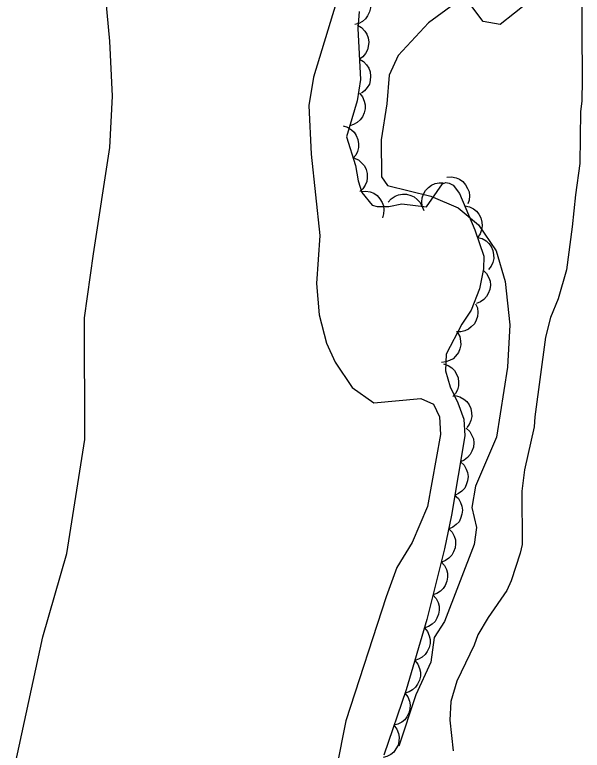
# Model space of a CAD drawing. Extents: x 282461 to 284471, y 5554090 to 5557646.
# Drawn here: x 283973.8 to 284023.9, y 5555669 to 5555733.8 of the extents above; entities that cross this region are included whole.
import ezdxf

# ---------------------------------------------------------------- set-up
doc = ezdxf.new("R2010")
doc.units = 0
for name, color, linetype in [('Niveau 1', 7, 'Continuous'), ('Niveau 2', 7, 'Continuous'), ('Niveau 4', 7, 'Continuous'), ('Niveau 44', 7, 'Continuous')]:
    doc.layers.add(name, color=color, linetype=linetype)

msp = doc.modelspace()

# ---------------------------------------------------------------- linework, layer by layer
at = {"layer": 'Niveau 1'}
for points in [[(284012.59, 5555734.79), (284010.3, 5555733.09), (284007.61, 5555730.23), (284006.84, 5555728.5), (284006.62, 5555725.96), (284006.12, 5555722.8), (284006.15, 5555719.53), (284006.69, 5555718.76), (284010.5, 5555717.82), (284012.9, 5555716.78), (284014.71, 5555715.3), (284016.26, 5555713.01), (284017.05, 5555710.3), (284017.48, 5555706.48), (284017.25, 5555702.75), (284016.3, 5555696.56), (284014.43, 5555692.25), (284014.13, 5555690.37), (284014.52, 5555688.61), (284014.31, 5555687.12), (284011.71, 5555680.32), (284010.81, 5555678.92), (284010.49, 5555676.73), (284009.18, 5555673.86), (284007.68, 5555669.33)], [(284019.15, 5555734.95), (284016.61, 5555732.97), (284015.11, 5555733.21), (284014.12, 5555734.55)]]:
    msp.add_lwpolyline(points, dxfattribs=at)
at = {"layer": 'Niveau 2'}
for points in [[(284002.88, 5555737.31), (284000.14, 5555728.3), (283999.74, 5555725.82), (283999.94, 5555721.51), (284000.7, 5555714.36), (284000.42, 5555710.12), (284000.64, 5555707.36), (284001.3, 5555704.86), (284002.07, 5555703.19), (284003.57, 5555700.95), (284005.46, 5555699.61), (284009.62, 5555699.98), (284010.75, 5555699.47), (284011.27, 5555698.36), (284011.36, 5555696.8), (284010.2, 5555690.46), (284008.86, 5555687.28), (284007.49, 5555685.09), (284006.56, 5555682.5), (284003, 5555671.56), (284002.17, 5555667.4)], [(283973.8, 5555667.56), (283976.27, 5555678.97), (283978.41, 5555686.32), (283979.98, 5555696.37), (283979.96, 5555707.1), (283980.74, 5555712.74), (283982.2, 5555722.12), (283982.42, 5555726.63), (283982.18, 5555731.49), (283981.72, 5555736.57)]]:
    msp.add_lwpolyline(points, dxfattribs=at)
at = {"layer": 'Niveau 4'}
msp.add_lwpolyline([(284023.79, 5555736.93), (284023.86, 5555728.11), (284023.81, 5555726.19), (284023.7, 5555725.28), (284023.65, 5555720.71), (284023.25, 5555717.94), (284022.98, 5555715.11), (284022.47, 5555711.32), (284021.74, 5555708.78), (284021.06, 5555707.13), (284020.61, 5555705.38), (284019.66, 5555698.37), (284019.61, 5555697.47), (284018.76, 5555693.68), (284018.54, 5555691.81), (284018.55, 5555687.12), (284018.38, 5555686.33), (284017.59, 5555683.9), (284017.19, 5555683.05), (284015.56, 5555680.67), (284014.65, 5555679.14), (284014.31, 5555678.24), (284012.79, 5555675.07), (284012.28, 5555673.26), (284012.17, 5555671.62), (284012.46, 5555668.91)], dxfattribs=at)
at = {"layer": 'Niveau 44'}
for points in [[(284004.72, 5555735.8), (284004.98, 5555735.48), (284005.13, 5555735.1), (284005.2, 5555734.78), (284005.19, 5555734.42), (284005.1, 5555734.06), (284004.93, 5555733.72), (284004.75, 5555733.45), (284004.47, 5555733.23), (284004.15, 5555733.05), (284003.8, 5555732.95)], [(284004.17, 5555734.09), (284004.06, 5555732.6), (284004.31, 5555728.11), (284004.01, 5555726.22), (284003.06, 5555723.06), (284003.85, 5555720.52), (284004.08, 5555719.17), (284004.42, 5555718.15), (284005.33, 5555717.02), (284005.78, 5555716.91), (284006.8, 5555716.92), (284007.93, 5555717.14), (284010.13, 5555716.88), (284011.52, 5555718.9), (284011.81, 5555719.03), (284012.13, 5555718.98), (284012.46, 5555718.79), (284013.03, 5555718.06), (284014.39, 5555714.84), (284015.19, 5555712.54), (284015.15, 5555711.41), (284014.8, 5555709.64), (284014.06, 5555707.76), (284013.24, 5555706.54), (284011.84, 5555703.89), (284011.8, 5555702.42), (284012.2, 5555701), (284012.89, 5555699.59), (284013.4, 5555698.16), (284013.51, 5555696.69), (284012.33, 5555689.7), (284011.71, 5555686.72), (284010.15, 5555680.5), (284008.32, 5555674.3), (284006.36, 5555668.54)], [(284004.04, 5555732.9), (284004.4, 5555732.68), (284004.68, 5555732.38), (284004.86, 5555732.11), (284004.97, 5555731.77), (284005.02, 5555731.41), (284004.98, 5555731.03), (284004.91, 5555730.71), (284004.73, 5555730.4), (284004.5, 5555730.12), (284004.21, 5555729.9)], [(284004.21, 5555729.9), (284004.57, 5555729.69), (284004.84, 5555729.39), (284005.03, 5555729.11), (284005.14, 5555728.78), (284005.19, 5555728.41), (284005.15, 5555728.03), (284005.08, 5555727.71), (284004.9, 5555727.41), (284004.66, 5555727.12), (284004.38, 5555726.91)], [(284004.21, 5555726.9), (284004.48, 5555726.57), (284004.63, 5555726.2), (284004.72, 5555725.88), (284004.7, 5555725.53), (284004.63, 5555725.16), (284004.46, 5555724.82), (284004.28, 5555724.55), (284004.01, 5555724.32), (284003.69, 5555724.13), (284003.35, 5555724.02)], [(284002.76, 5555724.02), (284003.16, 5555723.9), (284003.5, 5555723.68), (284003.75, 5555723.46), (284003.93, 5555723.16), (284004.07, 5555722.82), (284004.12, 5555722.44), (284004.13, 5555722.11), (284004.04, 5555721.77), (284003.88, 5555721.44), (284003.65, 5555721.16)], [(284003.74, 5555721.18), (284004.12, 5555721.01), (284004.42, 5555720.74), (284004.64, 5555720.49), (284004.79, 5555720.17), (284004.88, 5555719.81), (284004.88, 5555719.43), (284004.85, 5555719.1), (284004.7, 5555718.78), (284004.5, 5555718.47), (284004.24, 5555718.22)], [(284009.9, 5555716.54), (284009.74, 5555716.93), (284009.71, 5555717.33), (284009.73, 5555717.66), (284009.85, 5555717.99), (284010.03, 5555718.32), (284010.3, 5555718.59), (284010.55, 5555718.8), (284010.87, 5555718.93), (284011.24, 5555719.01), (284011.6, 5555719.01)], [(284011.91, 5555719.49), (284012.33, 5555719.52), (284012.73, 5555719.43), (284013.04, 5555719.31), (284013.32, 5555719.1), (284013.57, 5555718.83), (284013.75, 5555718.49), (284013.87, 5555718.19), (284013.9, 5555717.84), (284013.87, 5555717.47), (284013.76, 5555717.13)], [(284004.35, 5555718.24), (284004.77, 5555718.27), (284005.16, 5555718.19), (284005.47, 5555718.08), (284005.76, 5555717.87), (284006.01, 5555717.6), (284006.2, 5555717.27), (284006.33, 5555716.97), (284006.36, 5555716.62), (284006.34, 5555716.25), (284006.23, 5555715.9)], [(284006.74, 5555717.28), (284007.01, 5555717.6), (284007.36, 5555717.81), (284007.66, 5555717.95), (284008.01, 5555718), (284008.37, 5555717.99), (284008.74, 5555717.88), (284009.04, 5555717.76), (284009.31, 5555717.53), (284009.55, 5555717.25), (284009.72, 5555716.93)], [(284013.49, 5555716.97), (284013.9, 5555716.89), (284014.26, 5555716.7), (284014.53, 5555716.5), (284014.74, 5555716.23), (284014.92, 5555715.9), (284015, 5555715.53), (284015.04, 5555715.2), (284014.98, 5555714.86), (284014.85, 5555714.51), (284014.66, 5555714.21)], [(284014.62, 5555714.19), (284015.02, 5555714.08), (284015.37, 5555713.87), (284015.62, 5555713.66), (284015.82, 5555713.37), (284015.97, 5555713.03), (284016.03, 5555712.65), (284016.05, 5555712.33), (284015.97, 5555711.98), (284015.82, 5555711.64), (284015.6, 5555711.36)], [(284015.13, 5555711.29), (284015.42, 5555710.99), (284015.61, 5555710.63), (284015.72, 5555710.32), (284015.75, 5555709.97), (284015.71, 5555709.6), (284015.57, 5555709.25), (284015.42, 5555708.96), (284015.18, 5555708.7), (284014.88, 5555708.49), (284014.54, 5555708.35)], [(284014.45, 5555708.34), (284014.61, 5555707.96), (284014.64, 5555707.55), (284014.63, 5555707.22), (284014.51, 5555706.89), (284014.34, 5555706.56), (284014.07, 5555706.29), (284013.82, 5555706.08), (284013.5, 5555705.94), (284013.14, 5555705.85), (284012.78, 5555705.85)], [(284012.85, 5555705.81), (284013.05, 5555705.44), (284013.13, 5555705.04), (284013.15, 5555704.71), (284013.07, 5555704.37), (284012.93, 5555704.03), (284012.69, 5555703.72), (284012.47, 5555703.49), (284012.16, 5555703.32), (284011.81, 5555703.2), (284011.45, 5555703.16)], [(284011.63, 5555703.04), (284012.02, 5555702.9), (284012.35, 5555702.67), (284012.6, 5555702.45), (284012.78, 5555702.14), (284012.91, 5555701.8), (284012.95, 5555701.42), (284012.95, 5555701.09), (284012.84, 5555700.75), (284012.67, 5555700.42), (284012.44, 5555700.15)], [(284012.66, 5555700.24), (284013.06, 5555700.13), (284013.41, 5555699.92), (284013.67, 5555699.71), (284013.87, 5555699.42), (284014.02, 5555699.09), (284014.09, 5555698.71), (284014.11, 5555698.38), (284014.03, 5555698.04), (284013.88, 5555697.7), (284013.67, 5555697.41)], [(284013.62, 5555697.36), (284013.93, 5555697.07), (284014.12, 5555696.72), (284014.25, 5555696.41), (284014.28, 5555696.06), (284014.25, 5555695.69), (284014.12, 5555695.33), (284013.98, 5555695.03), (284013.74, 5555694.78), (284013.45, 5555694.55), (284013.12, 5555694.4)], [(284013.12, 5555694.4), (284013.43, 5555694.11), (284013.63, 5555693.76), (284013.75, 5555693.45), (284013.78, 5555693.1), (284013.75, 5555692.73), (284013.62, 5555692.37), (284013.49, 5555692.08), (284013.25, 5555691.82), (284012.95, 5555691.59), (284012.62, 5555691.44)], [(284012.62, 5555691.44), (284012.93, 5555691.15), (284013.13, 5555690.8), (284013.25, 5555690.49), (284013.28, 5555690.14), (284013.25, 5555689.78), (284013.13, 5555689.41), (284012.99, 5555689.12), (284012.75, 5555688.86), (284012.45, 5555688.63), (284012.12, 5555688.48)], [(284012.08, 5555688.49), (284012.37, 5555688.19), (284012.56, 5555687.83), (284012.67, 5555687.52), (284012.69, 5555687.17), (284012.64, 5555686.8), (284012.5, 5555686.45), (284012.35, 5555686.16), (284012.1, 5555685.91), (284011.8, 5555685.69), (284011.47, 5555685.56)], [(284011.42, 5555685.57), (284011.7, 5555685.26), (284011.87, 5555684.89), (284011.97, 5555684.57), (284011.97, 5555684.22), (284011.92, 5555683.86), (284011.76, 5555683.5), (284011.6, 5555683.22), (284011.34, 5555682.98), (284011.03, 5555682.78), (284010.69, 5555682.66)], [(284010.69, 5555682.66), (284010.97, 5555682.35), (284011.14, 5555681.98), (284011.24, 5555681.66), (284011.24, 5555681.31), (284011.19, 5555680.95), (284011.03, 5555680.6), (284010.87, 5555680.31), (284010.61, 5555680.07), (284010.3, 5555679.87), (284009.96, 5555679.75)], [(284009.93, 5555679.76), (284010.2, 5555679.43), (284010.35, 5555679.06), (284010.44, 5555678.74), (284010.43, 5555678.39), (284010.35, 5555678.03), (284010.19, 5555677.68), (284010.01, 5555677.41), (284009.74, 5555677.18), (284009.42, 5555676.99), (284009.08, 5555676.88)], [(284009.08, 5555676.88), (284009.35, 5555676.56), (284009.5, 5555676.18), (284009.59, 5555675.86), (284009.58, 5555675.51), (284009.5, 5555675.15), (284009.34, 5555674.8), (284009.16, 5555674.53), (284008.89, 5555674.3), (284008.58, 5555674.11), (284008.23, 5555674)], [(284008.22, 5555674.01), (284008.47, 5555673.67), (284008.61, 5555673.29), (284008.68, 5555672.97), (284008.66, 5555672.62), (284008.57, 5555672.26), (284008.39, 5555671.92), (284008.21, 5555671.65), (284007.93, 5555671.44), (284007.6, 5555671.26), (284007.25, 5555671.17)], [(284007.25, 5555671.17), (284007.51, 5555670.83), (284007.65, 5555670.45), (284007.72, 5555670.13), (284007.69, 5555669.78), (284007.61, 5555669.42), (284007.42, 5555669.08), (284007.24, 5555668.81), (284006.96, 5555668.6), (284006.63, 5555668.42), (284006.29, 5555668.33)]]:
    msp.add_lwpolyline(points, dxfattribs=at)

doc.saveas('drawing.dxf')
